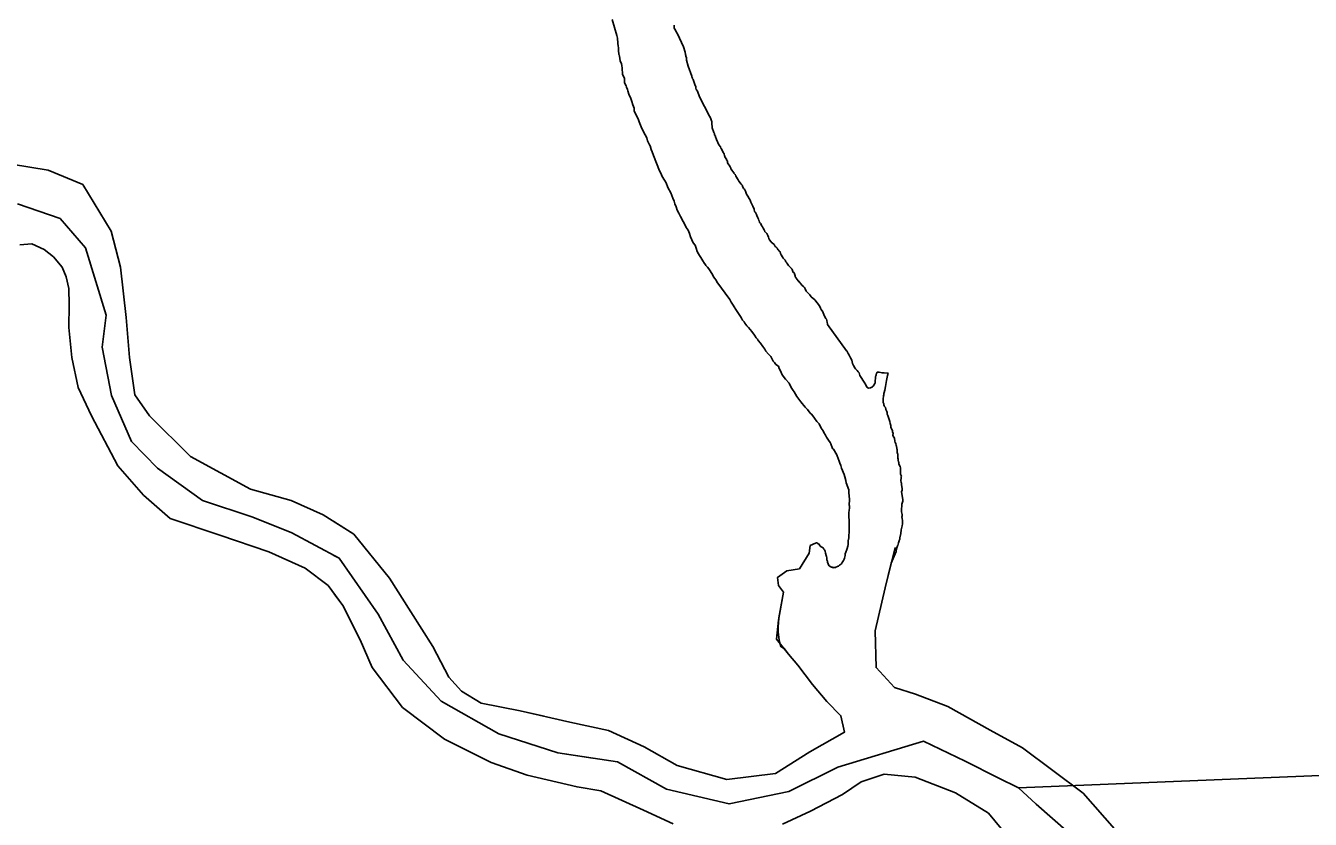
# Model space of a CAD drawing. Extents: x -939622 to -934222, y 1383701 to 1385301.
# Drawn here: x -935907.45 to -935894.15, y 1383942.26 to 1383950.49 of the extents above; entities that cross this region are included whole.
import ezdxf

# ---------------------------------------------------------------- set-up
doc = ezdxf.new("R2010")
doc.units = 0
doc.layers.add('Level 2', color=7, linetype='Continuous')
doc.layers.add('Level 9', color=7, linetype='Continuous')

msp = doc.modelspace()

# ---------------------------------------------------------------- linework, layer by layer
at = {"layer": 'Level 2'}
for points in [[(-935907.534, 1383948.644), (-935907.095, 1383948.491), (-935906.831, 1383948.186), (-935906.617, 1383947.488), (-935906.659, 1383947.159), (-935906.562, 1383946.656), (-935906.354, 1383946.181), (-935906.085, 1383945.905), (-935905.62, 1383945.569), (-935905.1, 1383945.397), (-935904.696, 1383945.234), (-935904.204, 1383944.971), (-935903.801, 1383944.39), (-935903.542, 1383943.913), (-935903.149, 1383943.49), (-935902.552, 1383943.149), (-935901.941, 1383942.952), (-935901.579, 1383942.899)], [(-935904.258, 1383945), (-935904.204, 1383944.971), (-935903.801, 1383944.39), (-935903.542, 1383943.913), (-935903.149, 1383943.49), (-935902.552, 1383943.149), (-935901.941, 1383942.952), (-935901.321, 1383942.861), (-935900.813, 1383942.577), (-935900.167, 1383942.424), (-935899.547, 1383942.552), (-935899.041, 1383942.804), (-935898.152, 1383943.075), (-935897.723, 1383942.867), (-935897.38, 1383942.693), (-935897.17, 1383942.591)], [(-935904.258, 1383945), (-935904.204, 1383944.971), (-935903.801, 1383944.39), (-935903.542, 1383943.913), (-935903.149, 1383943.49), (-935902.552, 1383943.149), (-935901.941, 1383942.952), (-935901.321, 1383942.861), (-935900.813, 1383942.577), (-935900.167, 1383942.424), (-935899.547, 1383942.552), (-935899.041, 1383942.804), (-935898.152, 1383943.075), (-935897.723, 1383942.867), (-935897.38, 1383942.693), (-935897.17, 1383942.591)], [(-935897.17, 1383942.591), (-935891.261, 1383942.832)], [(-935897.17, 1383942.591), (-935891.261, 1383942.832)], [(-935897.17, 1383942.591), (-935896.986, 1383942.421), (-935896.648, 1383942.124), (-935896.354, 1383941.792), (-935896.156, 1383941.464), (-935895.879, 1383940.885), (-935895.696, 1383940.448), (-935895.744, 1383939.911), (-935896.066, 1383939.283), (-935896.508, 1383938.368), (-935896.904, 1383937.699), (-935897.074, 1383937.231), (-935897.07, 1383936.897), (-935896.753, 1383936.16), (-935896.546, 1383935.922), (-935896.306, 1383935.703), (-935896.171, 1383935.476), (-935896.048, 1383935.061), (-935896.347, 1383934.689), (-935897.329, 1383934.632), (-935898.072, 1383934.518)], [(-935897.17, 1383942.591), (-935896.986, 1383942.421), (-935896.648, 1383942.124), (-935896.354, 1383941.792), (-935896.156, 1383941.464), (-935895.879, 1383940.885), (-935895.696, 1383940.448), (-935895.744, 1383939.911), (-935896.066, 1383939.283), (-935896.508, 1383938.368), (-935896.904, 1383937.699), (-935897.074, 1383937.231), (-935897.073, 1383937.181)]]:
    msp.add_lwpolyline(points, dxfattribs=at)
at = {"layer": 'Level 9'}
for points in [[(-935901.378, 1383950.552), (-935901.329, 1383950.386), (-935901.322, 1383950.359), (-935901.32, 1383950.308), (-935901.316, 1383950.275), (-935901.313, 1383950.263), (-935901.312, 1383950.236), (-935901.307, 1383950.191), (-935901.304, 1383950.185), (-935901.303, 1383950.173), (-935901.297, 1383950.149), (-935901.293, 1383950.125), (-935901.282, 1383950.092), (-935901.276, 1383950.077), (-935901.275, 1383950.047), (-935901.269, 1383949.987), (-935901.25, 1383949.94), (-935901.248, 1383949.898), (-935901.232, 1383949.865), (-935901.228, 1383949.853), (-935901.218, 1383949.827), (-935901.215, 1383949.815), (-935901.205, 1383949.779), (-935901.185, 1383949.735), (-935901.172, 1383949.702), (-935901.162, 1383949.669), (-935901.151, 1383949.634), (-935901.15, 1383949.607), (-935901.127, 1383949.553), (-935901.108, 1383949.524), (-935901.098, 1383949.491), (-935901.085, 1383949.458), (-935901.078, 1383949.441), (-935901.055, 1383949.396), (-935901.036, 1383949.358), (-935901.02, 1383949.325), (-935901.01, 1383949.296), (-935900.99, 1383949.254), (-935900.984, 1383949.242), (-935900.973, 1383949.207), (-935900.963, 1383949.18), (-935900.95, 1383949.144), (-935900.887, 1383948.984), (-935900.874, 1383948.961), (-935900.858, 1383948.925), (-935900.835, 1383948.887), (-935900.819, 1383948.86), (-935900.8, 1383948.813), (-935900.771, 1383948.757), (-935900.75, 1383948.7), (-935900.737, 1383948.671), (-935900.727, 1383948.641), (-935900.714, 1383948.611), (-935900.704, 1383948.576), (-935900.688, 1383948.546), (-935900.671, 1383948.511), (-935900.642, 1383948.458), (-935900.623, 1383948.422), (-935900.61, 1383948.399), (-935900.591, 1383948.369), (-935900.575, 1383948.334), (-935900.565, 1383948.301), (-935900.538, 1383948.239), (-935900.519, 1383948.215), (-935900.509, 1383948.183), (-935900.496, 1383948.15), (-935900.483, 1383948.123), (-935900.473, 1383948.106), (-935900.46, 1383948.085), (-935900.438, 1383948.053), (-935900.422, 1383948.023), (-935900.409, 1383948.006), (-935900.409, 1383948.003), (-935900.391, 1383947.985), (-935900.378, 1383947.968)], [(-935900.638, 1383950.27), (-935900.7, 1383950.403), (-935900.719, 1383950.433), (-935900.722, 1383950.441), (-935900.735, 1383950.462), (-935900.736, 1383950.495)], [(-935900.623, 1383950.214), (-935900.638, 1383950.27)], [(-935899.893, 1383948.552), (-935899.899, 1383948.561), (-935899.902, 1383948.567), (-935899.906, 1383948.579), (-935899.906, 1383948.588), (-935899.91, 1383948.599), (-935899.919, 1383948.614), (-935899.922, 1383948.62), (-935899.929, 1383948.632), (-935899.939, 1383948.653), (-935899.942, 1383948.661), (-935899.949, 1383948.682), (-935899.952, 1383948.688), (-935899.958, 1383948.697), (-935899.974, 1383948.723), (-935899.987, 1383948.744), (-935899.994, 1383948.765), (-935899.997, 1383948.774), (-935900, 1383948.78), (-935900.007, 1383948.795), (-935900.016, 1383948.803), (-935900.022, 1383948.812), (-935900.026, 1383948.821), (-935900.026, 1383948.83), (-935900.032, 1383948.836), (-935900.035, 1383948.839), (-935900.042, 1383948.847), (-935900.067, 1383948.877), (-935900.073, 1383948.891), (-935900.08, 1383948.9), (-935900.089, 1383948.918), (-935900.096, 1383948.93), (-935900.096, 1383948.936), (-935900.102, 1383948.944), (-935900.103, 1383948.947), (-935900.118, 1383948.959), (-935900.115, 1383948.962), (-935900.131, 1383948.98), (-935900.134, 1383948.988), (-935900.147, 1383949.006), (-935900.15, 1383949.012), (-935900.153, 1383949.018), (-935900.154, 1383949.027), (-935900.157, 1383949.027), (-935900.166, 1383949.044), (-935900.179, 1383949.062), (-935900.182, 1383949.071), (-935900.183, 1383949.086), (-935900.195, 1383949.098), (-935900.195, 1383949.107), (-935900.208, 1383949.124), (-935900.215, 1383949.145), (-935900.218, 1383949.157), (-935900.218, 1383949.16), (-935900.228, 1383949.175), (-935900.235, 1383949.192), (-935900.248, 1383949.216), (-935900.251, 1383949.219), (-935900.257, 1383949.234), (-935900.273, 1383949.254), (-935900.296, 1383949.31), (-935900.306, 1383949.337), (-935900.309, 1383949.343), (-935900.316, 1383949.358), (-935900.319, 1383949.37), (-935900.32, 1383949.376), (-935900.323, 1383949.379), (-935900.323, 1383949.382), (-935900.343, 1383949.429), (-935900.343, 1383949.447), (-935900.344, 1383949.465), (-935900.344, 1383949.471), (-935900.345, 1383949.495), (-935900.348, 1383949.504), (-935900.355, 1383949.522), (-935900.365, 1383949.546), (-935900.368, 1383949.552), (-935900.472, 1383949.752), (-935900.495, 1383949.809), (-935900.504, 1383949.823), (-935900.507, 1383949.829), (-935900.511, 1383949.841), (-935900.511, 1383949.847), (-935900.512, 1383949.859), (-935900.518, 1383949.868), (-935900.538, 1383949.931), (-935900.545, 1383949.939), (-935900.545, 1383949.948), (-935900.548, 1383949.951), (-935900.551, 1383949.957), (-935900.552, 1383949.966), (-935900.591, 1383950.07), (-935900.606, 1383950.13), (-935900.606, 1383950.133), (-935900.606, 1383950.148), (-935900.607, 1383950.16), (-935900.613, 1383950.169), (-935900.614, 1383950.181), (-935900.617, 1383950.189), (-935900.623, 1383950.214)], [(-935902.082, 1383943.332), (-935902.331, 1383943.39), (-935902.735, 1383943.469), (-935902.936, 1383943.592), (-935903.069, 1383943.736), (-935903.234, 1383944.056), (-935903.463, 1383944.414), (-935903.682, 1383944.763), (-935904.051, 1383945.219), (-935904.369, 1383945.421), (-935904.7, 1383945.568), (-935905.123, 1383945.685), (-935905.744, 1383946.026), (-935906.169, 1383946.445), (-935906.319, 1383946.663), (-935906.377, 1383947.049), (-935906.41, 1383947.466), (-935906.469, 1383947.988), (-935906.566, 1383948.361), (-935906.859, 1383948.843), (-935907.219, 1383948.993), (-935907.599, 1383949.052)], [(-935898.951, 1383947.118), (-935899.147, 1383947.391), (-935899.148, 1383947.4), (-935899.151, 1383947.412), (-935899.155, 1383947.433), (-935899.159, 1383947.448), (-935899.165, 1383947.453), (-935899.181, 1383947.486), (-935899.197, 1383947.524), (-935899.213, 1383947.548), (-935899.22, 1383947.563), (-935899.23, 1383947.586), (-935899.255, 1383947.616), (-935899.28, 1383947.648), (-935899.317, 1383947.679), (-935899.33, 1383947.7), (-935899.339, 1383947.706), (-935899.352, 1383947.72), (-935899.37, 1383947.738), (-935899.38, 1383947.761), (-935899.387, 1383947.776), (-935899.39, 1383947.779), (-935899.396, 1383947.785), (-935899.409, 1383947.796), (-935899.424, 1383947.814), (-935899.434, 1383947.829), (-935899.44, 1383947.831), (-935899.446, 1383947.84), (-935899.449, 1383947.84), (-935899.465, 1383947.861), (-935899.468, 1383947.869), (-935899.478, 1383947.881), (-935899.484, 1383947.89), (-935899.484, 1383947.896), (-935899.488, 1383947.917), (-935899.494, 1383947.926), (-935899.507, 1383947.937), (-935899.507, 1383947.943), (-935899.514, 1383947.961), (-935899.52, 1383947.97), (-935899.52, 1383947.973), (-935899.551, 1383948.002), (-935899.564, 1383948.025), (-935899.57, 1383948.031), (-935899.58, 1383948.04), (-935899.583, 1383948.052), (-935899.586, 1383948.058), (-935899.596, 1383948.069), (-935899.605, 1383948.078), (-935899.605, 1383948.081), (-935899.612, 1383948.09), (-935899.618, 1383948.099), (-935899.621, 1383948.102), (-935899.624, 1383948.11), (-935899.627, 1383948.113), (-935899.631, 1383948.122), (-935899.634, 1383948.128), (-935899.638, 1383948.146), (-935899.647, 1383948.152), (-935899.653, 1383948.158), (-935899.653, 1383948.161), (-935899.662, 1383948.169), (-935899.666, 1383948.175), (-935899.669, 1383948.184), (-935899.675, 1383948.19), (-935899.681, 1383948.196), (-935899.688, 1383948.201), (-935899.697, 1383948.216), (-935899.7, 1383948.222), (-935899.722, 1383948.239), (-935899.725, 1383948.239), (-935899.735, 1383948.254), (-935899.747, 1383948.271), (-935899.754, 1383948.283), (-935899.757, 1383948.298), (-935899.757, 1383948.301), (-935899.761, 1383948.304), (-935899.767, 1383948.313), (-935899.773, 1383948.328), (-935899.777, 1383948.334), (-935899.792, 1383948.351), (-935899.795, 1383948.354), (-935899.799, 1383948.366), (-935899.805, 1383948.372), (-935899.812, 1383948.389), (-935899.815, 1383948.389), (-935899.821, 1383948.404), (-935899.831, 1383948.419), (-935899.837, 1383948.434), (-935899.834, 1383948.434), (-935899.844, 1383948.445), (-935899.847, 1383948.445), (-935899.85, 1383948.454), (-935899.854, 1383948.466), (-935899.857, 1383948.469), (-935899.863, 1383948.484), (-935899.87, 1383948.499), (-935899.87, 1383948.502), (-935899.876, 1383948.513), (-935899.883, 1383948.531), (-935899.893, 1383948.552)], [(-935907.51, 1383948.218), (-935907.387, 1383948.227), (-935907.26, 1383948.168), (-935907.162, 1383948.092), (-935907.072, 1383947.986), (-935907.03, 1383947.885), (-935907.003, 1383947.766), (-935907.001, 1383947.597), (-935907.004, 1383947.36)], [(-935900.378, 1383947.968), (-935900.34, 1383947.909), (-935900.327, 1383947.885), (-935900.324, 1383947.882), (-935900.317, 1383947.871), (-935900.302, 1383947.853), (-935900.295, 1383947.835), (-935900.159, 1383947.651), (-935900.146, 1383947.624), (-935900.13, 1383947.604), (-935900.108, 1383947.565), (-935900.105, 1383947.557), (-935900.048, 1383947.474), (-935900.038, 1383947.457), (-935900.028, 1383947.436), (-935900.01, 1383947.419), (-935900.003, 1383947.407), (-935899.994, 1383947.392), (-935899.984, 1383947.38), (-935899.965, 1383947.36), (-935899.931, 1383947.319), (-935899.902, 1383947.281), (-935899.886, 1383947.255), (-935899.871, 1383947.24), (-935899.864, 1383947.225), (-935899.842, 1383947.199), (-935899.817, 1383947.164), (-935899.798, 1383947.138), (-935899.785, 1383947.117), (-935899.76, 1383947.085), (-935899.735, 1383947.059), (-935899.719, 1383947.032), (-935899.709, 1383947.011), (-935899.697, 1383946.997), (-935899.681, 1383946.979), (-935899.656, 1383946.959), (-935899.649, 1383946.935), (-935899.634, 1383946.912), (-935899.617, 1383946.87), (-935899.582, 1383946.827), (-935899.545, 1383946.783), (-935899.525, 1383946.741), (-935899.503, 1383946.709), (-935899.493, 1383946.694), (-935899.465, 1383946.647), (-935899.443, 1383946.618), (-935899.424, 1383946.592), (-935899.38, 1383946.536), (-935899.355, 1383946.51), (-935899.326, 1383946.475), (-935899.308, 1383946.461), (-935899.282, 1383946.422), (-935899.257, 1383946.387), (-935899.235, 1383946.364), (-935899.212, 1383946.317), (-935899.193, 1383946.29), (-935899.187, 1383946.273), (-935899.168, 1383946.246), (-935899.158, 1383946.225), (-935899.136, 1383946.193), (-935899.12, 1383946.17), (-935899.113, 1383946.155), (-935899.094, 1383946.107), (-935899.087, 1383946.099), (-935899.052, 1383946.043), (-935899.049, 1383946.031), (-935899.026, 1383945.975), (-935899.019, 1383945.954), (-935899.009, 1383945.93), (-935899.002, 1383945.903), (-935898.975, 1383945.838), (-935898.969, 1383945.814), (-935898.958, 1383945.775), (-935898.954, 1383945.751), (-935898.928, 1383945.68), (-935898.926, 1383945.65), (-935898.922, 1383945.614), (-935898.921, 1383945.581), (-935898.92, 1383945.56), (-935898.922, 1383945.536), (-935898.922, 1383945.533), (-935898.922, 1383945.518), (-935898.921, 1383945.515), (-935898.92, 1383945.488), (-935898.923, 1383945.467), (-935898.925, 1383945.439), (-935898.926, 1383945.397), (-935898.922, 1383945.364), (-935898.923, 1383945.325), (-935898.922, 1383945.295), (-935898.922, 1383945.28), (-935898.924, 1383945.253), (-935898.923, 1383945.238), (-935898.925, 1383945.208), (-935898.927, 1383945.192), (-935898.927, 1383945.18), (-935898.932, 1383945.15), (-935898.933, 1383945.111), (-935898.936, 1383945.096), (-935898.944, 1383945.071), (-935898.949, 1383945.059)], [(-935907.004, 1383947.36), (-935906.971, 1383947.051), (-935906.906, 1383946.74), (-935906.769, 1383946.446), (-935906.497, 1383945.927), (-935906.23, 1383945.625), (-935905.954, 1383945.383), (-935905.439, 1383945.208), (-935904.931, 1383945.038), (-935904.557, 1383944.868), (-935904.319, 1383944.688), (-935904.166, 1383944.482), (-935904.091, 1383944.332)], [(-935898.813, 1383946.862), (-935898.82, 1383946.891), (-935898.829, 1383946.903), (-935898.842, 1383946.915), (-935898.848, 1383946.923), (-935898.857, 1383946.932), (-935898.864, 1383946.944), (-935898.877, 1383946.968), (-935898.889, 1383946.988), (-935898.897, 1383947.021), (-935898.897, 1383947.024), (-935898.91, 1383947.048), (-935898.916, 1383947.062), (-935898.923, 1383947.074), (-935898.932, 1383947.092), (-935898.948, 1383947.118), (-935898.951, 1383947.118)], [(-935898.762, 1383946.784), (-935898.813, 1383946.862)], [(-935898.651, 1383946.849), (-935898.652, 1383946.831), (-935898.652, 1383946.828), (-935898.655, 1383946.816), (-935898.655, 1383946.813), (-935898.654, 1383946.801), (-935898.654, 1383946.789), (-935898.657, 1383946.78), (-935898.668, 1383946.762), (-935898.674, 1383946.752), (-935898.682, 1383946.746)], [(-935898.631, 1383946.898), (-935898.632, 1383946.898), (-935898.632, 1383946.898), (-935898.632, 1383946.897), (-935898.633, 1383946.896), (-935898.633, 1383946.896), (-935898.634, 1383946.895), (-935898.635, 1383946.894), (-935898.635, 1383946.893), (-935898.635, 1383946.893), (-935898.636, 1383946.892), (-935898.636, 1383946.892), (-935898.636, 1383946.891), (-935898.636, 1383946.891), (-935898.639, 1383946.887), (-935898.641, 1383946.882), (-935898.641, 1383946.882), (-935898.642, 1383946.878), (-935898.642, 1383946.877), (-935898.642, 1383946.877), (-935898.643, 1383946.876), (-935898.644, 1383946.873), (-935898.644, 1383946.87), (-935898.645, 1383946.868), (-935898.645, 1383946.865), (-935898.646, 1383946.863), (-935898.646, 1383946.861), (-935898.647, 1383946.857), (-935898.648, 1383946.857), (-935898.648, 1383946.856), (-935898.648, 1383946.856), (-935898.649, 1383946.854), (-935898.649, 1383946.853), (-935898.651, 1383946.849)], [(-935898.562, 1383946.686), (-935898.555, 1383946.712), (-935898.547, 1383946.748), (-935898.538, 1383946.812), (-935898.525, 1383946.863), (-935898.52, 1383946.888), (-935898.559, 1383946.892), (-935898.583, 1383946.891), (-935898.613, 1383946.899), (-935898.631, 1383946.898)], [(-935898.689, 1383946.742), (-935898.703, 1383946.736), (-935898.718, 1383946.733), (-935898.721, 1383946.733), (-935898.73, 1383946.735), (-935898.733, 1383946.738), (-935898.739, 1383946.744), (-935898.752, 1383946.767), (-935898.758, 1383946.776), (-935898.762, 1383946.782), (-935898.762, 1383946.784)], [(-935898.689, 1383946.742), (-935898.682, 1383946.746)], [(-935898.533, 1383946.492), (-935898.542, 1383946.513), (-935898.542, 1383946.516), (-935898.548, 1383946.531), (-935898.558, 1383946.543), (-935898.558, 1383946.546), (-935898.561, 1383946.549), (-935898.564, 1383946.561), (-935898.565, 1383946.57), (-935898.571, 1383946.585), (-935898.571, 1383946.591), (-935898.572, 1383946.603), (-935898.572, 1383946.612), (-935898.57, 1383946.63), (-935898.567, 1383946.642), (-935898.568, 1383946.654), (-935898.565, 1383946.663), (-935898.565, 1383946.669), (-935898.563, 1383946.678), (-935898.562, 1383946.686)], [(-935898.531, 1383946.48), (-935898.533, 1383946.492)], [(-935898.385, 1383945.756), (-935898.388, 1383945.776), (-935898.386, 1383945.8), (-935898.383, 1383945.812), (-935898.381, 1383945.821), (-935898.391, 1383945.842), (-935898.391, 1383945.863), (-935898.392, 1383945.872), (-935898.392, 1383945.878), (-935898.393, 1383945.896), (-935898.393, 1383945.908), (-935898.396, 1383945.92), (-935898.409, 1383945.946), (-935898.41, 1383945.961), (-935898.413, 1383945.97), (-935898.414, 1383945.985), (-935898.414, 1383945.997), (-935898.418, 1383946.006), (-935898.418, 1383946.024), (-935898.419, 1383946.033), (-935898.419, 1383946.039), (-935898.419, 1383946.048), (-935898.423, 1383946.057), (-935898.426, 1383946.066), (-935898.427, 1383946.096), (-935898.43, 1383946.105), (-935898.434, 1383946.135), (-935898.438, 1383946.138), (-935898.441, 1383946.159), (-935898.448, 1383946.168), (-935898.451, 1383946.183), (-935898.455, 1383946.213), (-935898.459, 1383946.225), (-935898.471, 1383946.242), (-935898.469, 1383946.266), (-935898.473, 1383946.278), (-935898.476, 1383946.29), (-935898.483, 1383946.308), (-935898.486, 1383946.311), (-935898.489, 1383946.317), (-935898.493, 1383946.329), (-935898.493, 1383946.344), (-935898.497, 1383946.365), (-935898.501, 1383946.386), (-935898.508, 1383946.409), (-935898.511, 1383946.418), (-935898.518, 1383946.439), (-935898.524, 1383946.448), (-935898.528, 1383946.463), (-935898.531, 1383946.48)], [(-935898.381, 1383945.748), (-935898.38, 1383945.731), (-935898.376, 1383945.692), (-935898.375, 1383945.677), (-935898.381, 1383945.659), (-935898.366, 1383945.578), (-935898.368, 1383945.56), (-935898.379, 1383945.529), (-935898.378, 1383945.514), (-935898.38, 1383945.478), (-935898.382, 1383945.451), (-935898.375, 1383945.424), (-935898.374, 1383945.406), (-935898.377, 1383945.4), (-935898.376, 1383945.382), (-935898.37, 1383945.361), (-935898.372, 1383945.34), (-935898.371, 1383945.325), (-935898.374, 1383945.307), (-935898.384, 1383945.264), (-935898.389, 1383945.225), (-935898.399, 1383945.182), (-935898.399, 1383945.179), (-935898.398, 1383945.167), (-935898.404, 1383945.155), (-935898.407, 1383945.152), (-935898.409, 1383945.14), (-935898.412, 1383945.128), (-935898.42, 1383945.103), (-935898.423, 1383945.097), (-935898.431, 1383945.079), (-935898.436, 1383945.054), (-935898.436, 1383945.042), (-935898.437, 1383945.039)], [(-935898.381, 1383945.748), (-935898.385, 1383945.756)], [(-935899.594, 1383944.03), (-935899.55, 1383943.975), (-935899.454, 1383943.863), (-935899.304, 1383943.663), (-935899.153, 1383943.486), (-935899.008, 1383943.337), (-935898.973, 1383943.166), (-935899.33, 1383942.964), (-935899.687, 1383942.741), (-935900.189, 1383942.676), (-935900.705, 1383942.821), (-935901.047, 1383943.016), (-935901.417, 1383943.186), (-935901.815, 1383943.271), (-935902.331, 1383943.39), (-935902.735, 1383943.469), (-935902.936, 1383943.592), (-935903.069, 1383943.736), (-935903.234, 1383944.056), (-935903.463, 1383944.414), (-935903.682, 1383944.763), (-935904.051, 1383945.219), (-935904.26, 1383945.352)], [(-935899.326, 1383945.103), (-935899.339, 1383945.024), (-935899.439, 1383944.859), (-935899.568, 1383944.84), (-935899.665, 1383944.771), (-935899.656, 1383944.687), (-935899.603, 1383944.617), (-935899.655, 1383944.327), (-935899.674, 1383944.131), (-935899.55, 1383943.975), (-935899.454, 1383943.863), (-935899.304, 1383943.663), (-935899.153, 1383943.486), (-935899.008, 1383943.337), (-935898.973, 1383943.166), (-935899.33, 1383942.964), (-935899.687, 1383942.741), (-935900.189, 1383942.676), (-935900.705, 1383942.821), (-935901.047, 1383943.016), (-935901.417, 1383943.186), (-935901.815, 1383943.271), (-935902.331, 1383943.39), (-935902.735, 1383943.469), (-935902.936, 1383943.592), (-935903.069, 1383943.736), (-935903.234, 1383944.056), (-935903.463, 1383944.414), (-935903.682, 1383944.763), (-935904.051, 1383945.219), (-935904.26, 1383945.352)], [(-935898.949, 1383945.059), (-935898.957, 1383945.032), (-935898.963, 1383945.017), (-935898.965, 1383944.998), (-935898.97, 1383944.971), (-935898.976, 1383944.959), (-935898.981, 1383944.947), (-935898.987, 1383944.937), (-935898.995, 1383944.925), (-935899.004, 1383944.913), (-935899.024, 1383944.897), (-935899.03, 1383944.891), (-935899.033, 1383944.887), (-935899.036, 1383944.887), (-935899.045, 1383944.884), (-935899.06, 1383944.877), (-935899.063, 1383944.874), (-935899.066, 1383944.874), (-935899.09, 1383944.873), (-935899.089, 1383944.87), (-935899.099, 1383944.876), (-935899.105, 1383944.879), (-935899.111, 1383944.879), (-935899.114, 1383944.881), (-935899.129, 1383944.893), (-935899.142, 1383944.91), (-935899.142, 1383944.913), (-935899.146, 1383944.928), (-935899.149, 1383944.94), (-935899.153, 1383944.955), (-935899.156, 1383944.973), (-935899.157, 1383944.988), (-935899.164, 1383945.009), (-935899.164, 1383945.012), (-935899.167, 1383945.024), (-935899.171, 1383945.045), (-935899.18, 1383945.057), (-935899.184, 1383945.065), (-935899.193, 1383945.077), (-935899.199, 1383945.08), (-935899.212, 1383945.088), (-935899.218, 1383945.091), (-935899.227, 1383945.1), (-935899.234, 1383945.115), (-935899.243, 1383945.12), (-935899.246, 1383945.123), (-935899.258, 1383945.129), (-935899.264, 1383945.129), (-935899.27, 1383945.125), (-935899.273, 1383945.125), (-935899.326, 1383945.103)], [(-935899.326, 1383945.103), (-935899.339, 1383945.024), (-935899.439, 1383944.859), (-935899.568, 1383944.84), (-935899.665, 1383944.771), (-935899.656, 1383944.687), (-935899.603, 1383944.617), (-935899.65, 1383944.354)], [(-935895.952, 1383941.909), (-935896.5, 1383942.537), (-935897.128, 1383943.004), (-935897.462, 1383943.19), (-935897.901, 1383943.434), (-935898.237, 1383943.563), (-935898.455, 1383943.632), (-935898.644, 1383943.837), (-935898.654, 1383944.219), (-935898.549, 1383944.664), (-935898.447, 1383945.082)], [(-935898.487, 1383944.918), (-935898.437, 1383945.039)], [(-935896.743, 1383937.238), (-935896.719, 1383937.409), (-935896.472, 1383937.906), (-935895.512, 1383939.647), (-935895.326, 1383940.407), (-935895.354, 1383940.785), (-935895.575, 1383941.275), (-935895.952, 1383941.909), (-935896.5, 1383942.537), (-935897.128, 1383943.004), (-935897.462, 1383943.19), (-935897.901, 1383943.434), (-935898.237, 1383943.563), (-935898.455, 1383943.632), (-935898.644, 1383943.837), (-935898.654, 1383944.219), (-935898.549, 1383944.664), (-935898.487, 1383944.918)], [(-935904.255, 1383944.602), (-935904.166, 1383944.482), (-935903.988, 1383944.126), (-935903.864, 1383943.838), (-935903.549, 1383943.425), (-935903.114, 1383943.094), (-935902.631, 1383942.852), (-935902.256, 1383942.721), (-935901.74, 1383942.6), (-935901.493, 1383942.559), (-935901.052, 1383942.36), (-935900.746, 1383942.218)], [(-935904.255, 1383944.602), (-935904.166, 1383944.482), (-935903.988, 1383944.126), (-935903.864, 1383943.838), (-935903.549, 1383943.425), (-935903.114, 1383943.094), (-935902.631, 1383942.852), (-935902.256, 1383942.721), (-935901.74, 1383942.6), (-935901.493, 1383942.559), (-935901.052, 1383942.36), (-935900.746, 1383942.218)], [(-935899.65, 1383944.354), (-935899.655, 1383944.299), (-935899.658, 1383944.261), (-935899.658, 1383944.209), (-935899.651, 1383944.149), (-935899.644, 1383944.105), (-935899.632, 1383944.055), (-935899.594, 1383944.03)], [(-935899.612, 1383942.214), (-935899.322, 1383942.348), (-935898.991, 1383942.522), (-935898.8, 1383942.654), (-935898.562, 1383942.733), (-935898.241, 1383942.702), (-935897.822, 1383942.54), (-935897.481, 1383942.329), (-935897.217, 1383942.012)], [(-935899.612, 1383942.214), (-935899.322, 1383942.348), (-935898.991, 1383942.522), (-935898.8, 1383942.654), (-935898.562, 1383942.733), (-935898.241, 1383942.702), (-935897.822, 1383942.54), (-935897.481, 1383942.329), (-935897.217, 1383942.012)]]:
    msp.add_lwpolyline(points, dxfattribs=at)

doc.saveas('drawing.dxf')
